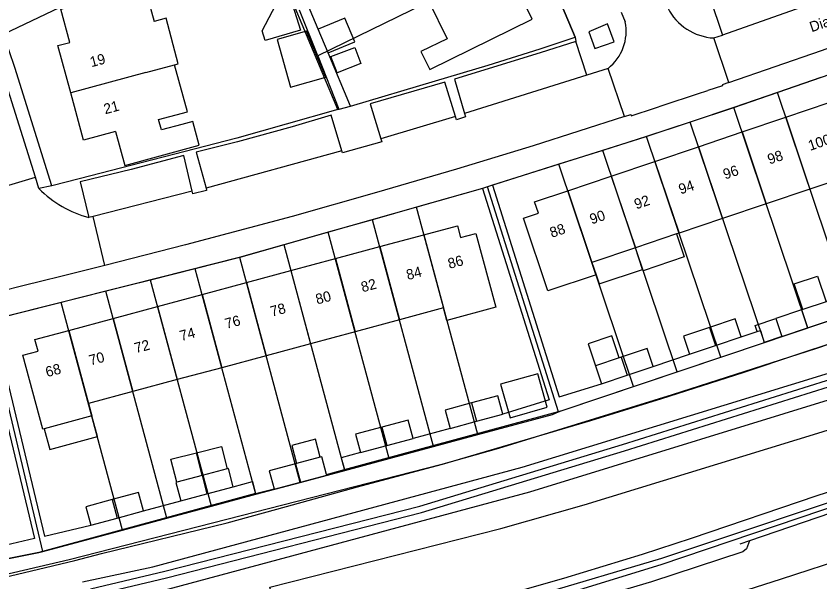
# Model space of a CAD drawing. Extents: x 194485 to 197793, y 468269 to 470822.
# Drawn here: x 195798.3 to 195891.6, y 469201.6 to 469267.3 of the extents above; entities that cross this region are included whole.
import ezdxf

# ---------------------------------------------------------------- set-up
doc = ezdxf.new("R2010")
doc.units = 0
for name, color, linetype in [('BGT begrenzing kruinlijn', 7, 'Continuous'), ('BGT grensvlak begroeid terreindeel', 7, 'Continuous'), ('BGT grensvlak begroeid terreindeel LR', 7, 'Continuous'), ('BGT grensvlak gebouwinstallatie plus 1', 7, 'Continuous'), ('BGT grensvlak onbegroeid terreindeel', 7, 'Continuous'), ('BGT grensvlak overig bouwwerk uitbreiding populatie', 7, 'Continuous'), ('BGT grensvlak pand op maaiveld', 7, 'Continuous'), ('BGT grensvlak pand op maaiveld LR', 7, 'Continuous'), ('BGT grensvlak waterdeel', 7, 'Continuous'), ('BGT grensvlak wegdeel', 7, 'Continuous'), ('BGT lijnelement scheiding geluidsscherm', 7, 'Continuous'), ('BGT lijnelement scheiding hek', 7, 'Continuous'), ('BGT lijnelement scheiding muur', 7, 'Continuous'), ('BGT lijnelement spoor trein', 7, 'Continuous'), ('BGT tekst huisnummerreeks', 7, 'Continuous'), ('BGT tekst openbare ruimte label weg', 7, 'Continuous'), ('GEM grensvlak WOZ_BRK percelen', 7, 'Continuous')]:
    doc.layers.add(name, color=color, linetype=linetype)

msp = doc.modelspace()

# ---------------------------------------------------------------- linework, layer by layer
at = {"layer": 'BGT begrenzing kruinlijn'}
msp.add_lwpolyline([(195938.973, 469226.304), (195929.536, 469222.794), (195910.494, 469215.966), (195891.807, 469209.925), (195873.143, 469203.628), (195863.718, 469200.723), (195852.636, 469197.526), (195839.734, 469193.936)], dxfattribs=at)
at = {"layer": 'BGT grensvlak begroeid terreindeel'}
for points in [[(195977.747, 469262.448), (195947.272, 469250), (195924.805, 469240.981), (195908.049, 469234.486), (195891.204, 469228.717), (195874.457, 469223.347), (195854.323, 469217.11), (195847.576, 469215.248)], [(195806.016, 469201.635), (195814.188, 469203.399), (195857.054, 469214.94), (195896.135, 469226.972), (195919.836, 469236.032), (195946.268, 469246.321), (195975.869, 469258.976)], [(195977.048, 469256.218), (195947.402, 469243.543), (195920.916, 469233.233), (195897.113, 469224.134), (195857.886, 469212.057), (195814.895, 469200.482), (195807.506, 469198.887), (195807.312, 469198.845)], [(195829.735, 469193.203), (195839.264, 469195.685), (195850.766, 469198.88), (195861.892, 469202.076), (195871.036, 469204.858), (195876.715, 469206.708), (195891.294, 469211.665), (195909.923, 469217.656), (195933.678, 469226.18), (195943.635, 469229.958)], [(195847.576, 469215.248), (195804.492, 469204.191), (195768.14, 469195.726), (195731.49, 469188.662), (195698.247, 469184.34), (195680.961, 469182.429)]]:
    msp.add_lwpolyline(points, dxfattribs=at)
at = {"layer": 'BGT grensvlak begroeid terreindeel LR'}
msp.add_lwpolyline([(195827.993, 469200.136), (195827.773, 469201.011), (195854.571, 469207.821), (195864.252, 469210.586), (195891.881, 469219.072), (195901.494, 469222.117), (195909.425, 469224.857), (195927.999, 469231.62), (195938.332, 469235.545), (195944.949, 469238.221), (195962.308, 469245.487), (195981.543, 469253.185)], dxfattribs=at)
at = {"layer": 'BGT grensvlak gebouwinstallatie plus 1'}
for p, q in [((195830.006, 469269.829), (195831.327, 469265.678)), ((195826.881, 469265.603), (195828.875, 469269.47)), ((195827.215, 469264.482), (195826.881, 469265.603)), ((195831.327, 469265.678), (195827.215, 469264.482)), ((195834.249, 469260.226), (195832.019, 469265.576)), ((195871.038, 469237.924), (195870.199, 469240.427)), ((195865.624, 469237.281), (195865.979, 469236.226)), ((195865.979, 469236.226), (195871.038, 469237.924)), ((195888.623, 469236.228), (195891.339, 469237.137)), ((195891.339, 469237.137), (195892.334, 469234.165)), ((195889.617, 469233.256), (195888.623, 469236.228)), ((195884.091, 469231.406), (195886.481, 469232.206)), ((195884.329, 469230.695), (195884.091, 469231.406)), ((195887.179, 469230.12), (195885.16, 469229.443)), ((195819.247, 469216.633), (195822.159, 469217.355)), ((195822.159, 469217.355), (195822.8, 469214.775))]:
    msp.add_line(p, q, dxfattribs=at)
for points in [[(195832.019, 469265.576), (195828.604, 469264.615), (195830.163, 469259.076), (195834.249, 469260.226)], [(195874.974, 469242.034), (195875.868, 469239.378), (195871.09, 469237.77), (195871.038, 469237.924)], [(195884.329, 469230.695), (195884.699, 469230.819), (195885.16, 469229.443)], [(195868.325, 469227.644), (195867.465, 469230.205), (195864.697, 469229.276), (195865.557, 469226.715)], [(195855.649, 469220.689), (195859.968, 469221.92), (195858.86, 469225.81), (195854.54, 469224.579), (195855.649, 469220.689)], [(195801.574, 469219.408), (195802.22, 469217.013), (195807.751, 469218.504), (195807.105, 469220.899)]]:
    msp.add_lwpolyline(points, dxfattribs=at)
at = {"layer": 'BGT grensvlak onbegroeid terreindeel'}
for p, q in [((195834.344, 469214.119), (195836.43, 469214.686)), ((195826.12, 469211.882), (195828.254, 469212.462))]:
    msp.add_line(p, q, dxfattribs=at)
msp.add_lwpolyline([(195895.292, 469232.822), (195893.18, 469232.114), (195887.184, 469230.104), (195885.165, 469229.427)], dxfattribs=at)
at = {"layer": 'BGT grensvlak overig bouwwerk uitbreiding populatie'}
for p, q in [((195836.473, 469267.095), (195833.369, 469265.792)), ((195837.624, 469264.352), (195836.473, 469267.095)), ((195834.52, 469263.05), (195833.369, 469265.792)), ((195834.52, 469263.05), (195837.624, 469264.352)), ((195833.082, 469218.216), (195830.318, 469217.47)), ((195830.318, 469217.47), (195830.843, 469215.365)), ((195833.606, 469216.112), (195833.082, 469218.216)), ((195816.294, 469215.901), (195819.247, 469216.633)), ((195819.901, 469213.995), (195819.247, 469216.633)), ((195816.963, 469213.204), (195816.294, 469215.901))]:
    msp.add_line(p, q, dxfattribs=at)
at = {"layer": 'BGT grensvlak pand op maaiveld'}
for p, q in [((195887.64, 469255.577), (195892.7, 469257.282)), ((195882.579, 469253.871), (195887.64, 469255.577)), ((195877.519, 469252.166), (195882.579, 469253.871)), ((195872.459, 469250.461), (195877.519, 469252.166)), ((195867.398, 469248.756), (195872.459, 469250.461)), ((195862.337, 469247.051), (195867.398, 469248.756)), ((195895.506, 469248.939), (195890.445, 469247.237)), ((195890.445, 469247.237), (195885.383, 469245.534)), ((195885.383, 469245.534), (195880.322, 469243.832)), ((195880.322, 469243.832), (195875.261, 469242.13)), ((195840.526, 469240.557), (195845.648, 469241.937)), ((195874.974, 469242.034), (195870.199, 469240.427)), ((195875.261, 469242.13), (195874.974, 469242.034)), ((195835.37, 469239.169), (195840.526, 469240.557)), ((195870.199, 469240.427), (195865.138, 469238.725)), ((195830.213, 469237.78), (195835.37, 469239.169)), ((195865.138, 469238.725), (195865.624, 469237.281)), ((195825.057, 469236.391), (195830.213, 469237.78)), ((195819.901, 469235.003), (195825.057, 469236.391)), ((195814.744, 469233.614), (195819.901, 469235.003)), ((195809.588, 469232.225), (195814.744, 469233.614)), ((195847.938, 469233.437), (195842.813, 469232.058)), ((195892.334, 469234.165), (195889.617, 469233.256)), ((195889.479, 469233.21), (195886.481, 469232.206)), ((195889.617, 469233.256), (195889.479, 469233.21)), ((195804.432, 469230.837), (195809.588, 469232.225)), ((195842.813, 469232.058), (195837.656, 469230.671)), ((195886.481, 469232.206), (195887.179, 469230.12)), ((195837.656, 469230.671), (195832.499, 469229.283)), ((195887.179, 469230.12), (195890.177, 469231.124)), ((195879.482, 469229.07), (195882.479, 469230.076)), ((195832.499, 469229.283), (195827.343, 469227.896)), ((195876.484, 469228.064), (195879.482, 469229.07)), ((195827.343, 469227.896), (195822.186, 469226.508)), ((195868.325, 469227.644), (195865.557, 469226.715)), ((195868.554, 469227.721), (195868.325, 469227.644)), ((195822.186, 469226.508), (195817.029, 469225.121)), ((195865.557, 469226.715), (195866.252, 469224.628)), ((195869.249, 469225.634), (195872.245, 469226.64)), ((195817.029, 469225.121), (195811.873, 469223.733)), ((195866.252, 469224.628), (195869.249, 469225.634)), ((195811.873, 469223.733), (195806.716, 469222.346)), ((195806.716, 469222.346), (195807.105, 469220.899)), ((195807.105, 469220.899), (195801.574, 469219.408)), ((195848.711, 469219.458), (195851.761, 469220.285)), ((195851.761, 469220.285), (195854.81, 469221.112)), ((195838.295, 469216.646), (195841.346, 469217.467)), ((195841.346, 469217.467), (195844.396, 469218.287)), ((195833.606, 469216.112), (195830.843, 469215.365)), ((195822.8, 469214.775), (195819.901, 469213.995)), ((195830.843, 469215.365), (195830.746, 469215.339)), ((195819.901, 469213.995), (195816.963, 469213.204)), ((195817.419, 469211.049), (195820.473, 469211.871)), ((195820.473, 469211.871), (195823.526, 469212.692)), ((195810.041, 469209.055), (195813.098, 469209.881)), ((195806.984, 469208.228), (195810.041, 469209.055))]:
    msp.add_line(p, q, dxfattribs=at)
for points in [[(195846.229, 469269.022), (195848.348, 469264.699), (195845.295, 469263.202), (195846.335, 469261.126), (195858.21, 469266.959), (195855.071, 469273.349)], [(195804.653, 469258.404), (195803.167, 469263.899), (195804.56, 469264.278), (195803.521, 469268.133), (195813.217, 469270.807), (195814.324, 469266.694)], [(195816.72, 469261.673), (195817.141, 469261.787), (195815.719, 469267.069), (195814.324, 469266.694)], [(195834.855, 469262.63), (195837.622, 469263.687), (195838.339, 469261.811), (195835.572, 469260.754), (195834.855, 469262.63)], [(195814.852, 469255.304), (195818.204, 469256.216), (195816.72, 469261.673)], [(195809.859, 469253.932), (195806.138, 469252.91), (195804.653, 469258.404)], [(195809.859, 469253.932), (195810.935, 469249.975), (195819.566, 469252.322), (195818.811, 469255.099), (195817.551, 469254.753)], [(195817.551, 469254.753), (195815.176, 469254.111), (195814.852, 469255.304)], [(195865.624, 469237.281), (195860.041, 469235.427), (195857.212, 469243.854), (195858.946, 469244.438), (195858.495, 469245.756), (195862.337, 469247.051)], [(195845.648, 469241.937), (195849.54, 469242.985), (195849.909, 469241.614), (195851.686, 469242.092), (195854.011, 469233.524), (195848.327, 469231.993), (195847.938, 469233.437)], [(195890.177, 469231.124), (195893.175, 469232.127), (195892.477, 469234.213), (195892.334, 469234.165)], [(195882.479, 469230.076), (195881.779, 469232.162), (195878.782, 469231.156)], [(195801.574, 469219.408), (195801.412, 469219.364), (195799.09, 469227.949), (195800.866, 469228.427), (195800.501, 469229.778), (195804.432, 469230.837)], [(195878.782, 469231.156), (195875.784, 469230.15), (195876.484, 469228.064)], [(195872.245, 469226.64), (195871.55, 469228.727), (195868.554, 469227.721)], [(195854.81, 469221.112), (195854.236, 469223.236), (195851.186, 469222.409)], [(195851.186, 469222.409), (195848.135, 469221.581), (195848.711, 469219.458)], [(195844.396, 469218.287), (195843.825, 469220.411), (195840.775, 469219.591)], [(195840.775, 469219.591), (195837.724, 469218.77), (195838.295, 469216.646)], [(195834.344, 469214.119), (195833.792, 469216.162), (195833.606, 469216.112)], [(195823.526, 469212.692), (195822.954, 469214.816), (195822.8, 469214.775)], [(195830.746, 469215.339), (195827.699, 469214.516), (195828.254, 469212.462)], [(195831.32, 469213.215), (195834.366, 469214.038), (195834.344, 469214.119)], [(195816.963, 469213.204), (195816.847, 469213.173), (195817.419, 469211.049)], [(195828.254, 469212.462), (195828.273, 469212.392), (195831.32, 469213.215)], [(195813.098, 469209.881), (195812.522, 469212.015), (195809.465, 469211.189)], [(195809.465, 469211.189), (195806.408, 469210.362), (195806.984, 469208.228)]]:
    msp.add_lwpolyline(points, dxfattribs=at)
at = {"layer": 'BGT grensvlak pand op maaiveld LR'}
for p, q in [((195813.368, 469260.761), (195816.72, 469261.673)), ((195813.368, 469260.761), (195804.653, 469258.404)), ((195887.64, 469255.577), (195890.445, 469247.237)), ((195882.579, 469253.871), (195885.383, 469245.534)), ((195877.519, 469252.166), (195880.322, 469243.832)), ((195872.459, 469250.461), (195875.261, 469242.13)), ((195867.398, 469248.756), (195870.199, 469240.427)), ((195862.337, 469247.051), (195865.138, 469238.725)), ((195845.648, 469241.937), (195847.938, 469233.437)), ((195840.526, 469240.557), (195842.813, 469232.058)), ((195835.37, 469239.169), (195837.656, 469230.671)), ((195830.213, 469237.78), (195832.499, 469229.283)), ((195825.057, 469236.391), (195827.343, 469227.896)), ((195819.901, 469235.003), (195822.186, 469226.508)), ((195814.744, 469233.614), (195817.029, 469225.121)), ((195889.479, 469233.21), (195890.177, 469231.124)), ((195809.588, 469232.225), (195811.873, 469223.733)), ((195804.432, 469230.837), (195806.716, 469222.346)), ((195878.782, 469231.156), (195879.482, 469229.07)), ((195868.554, 469227.721), (195869.249, 469225.634)), ((195851.186, 469222.409), (195851.761, 469220.285)), ((195840.775, 469219.591), (195841.346, 469217.467)), ((195830.746, 469215.339), (195831.32, 469213.215)), ((195819.901, 469213.995), (195820.473, 469211.871)), ((195809.465, 469211.189), (195810.041, 469209.055))]:
    msp.add_line(p, q, dxfattribs=at)
at = {"layer": 'BGT grensvlak waterdeel'}
for points in [[(195806.964, 469200.826), (195815.58, 469202.879), (195845.181, 469210.422), (195868.685, 469217.578), (195898.288, 469226.881), (195907.391, 469230.25), (195962.159, 469251.713), (195975.937, 469257.844)], [(195807.143, 469200.074), (195815.765, 469202.129), (195845.389, 469209.677), (195868.914, 469216.84), (195898.538, 469226.15), (195907.666, 469229.528), (195962.457, 469251), (195976.251, 469257.138)]]:
    msp.add_lwpolyline(points, dxfattribs=at)
at = {"layer": 'BGT grensvlak wegdeel'}
for p, q in [((195835.65, 469256.483), (195825.781, 469279.996)), ((195833.369, 469265.792), (195827.104, 469280.719)), ((195903.831, 469273.451), (195880.293, 469265.105)), ((195868.553, 469267.798), (195869.001, 469266.649)), ((195879.302, 469264.782), (195880.293, 469265.105)), ((195863.192, 469264.874), (195863.268, 469264.385)), ((195864.568, 469260.478), (195863.268, 469264.385)), ((195881.051, 469259.63), (195879.302, 469264.782)), ((195800.551, 469248.611), (195795.765, 469263.875)), ((195837.121, 469256.853), (195834.52, 469263.05)), ((195864.568, 469260.478), (195850.365, 469256.029)), ((195867.022, 469261.251), (195864.568, 469260.478)), ((195868.924, 469255.653), (195867.022, 469261.251)), ((195849.306, 469255.657), (195840.64, 469253.092)), ((195836.132, 469251.691), (195820.358, 469247.346)), ((195796.259, 469247.358), (195800.551, 469248.611)), ((195800.964, 469247.295), (195800.551, 469248.611)), ((195802.445, 469247.601), (195800.964, 469247.295)), ((195853.602, 469247.686), (195852.458, 469247.325)), ((195818.766, 469246.999), (195807.246, 469244.054)), ((195807.246, 469244.054), (195806.775, 469243.934)), ((195808.605, 469238.38), (195807.246, 469244.054)), ((195808.605, 469238.38), (195807.521, 469238.104)), ((195882.479, 469230.076), (195884.329, 469230.695)), ((195885.16, 469229.443), (195885.165, 469229.427)), ((195872.245, 469226.64), (195876.484, 469228.064)), ((195848.711, 469219.458), (195844.396, 469218.287)), ((195813.098, 469209.881), (195817.419, 469211.049))]:
    msp.add_line(p, q, dxfattribs=at)
for points in [[(195850.346, 469293.432), (195853.928, 469286.262), (195856.588, 469280.426), (195859.081, 469274.714), (195863.192, 469264.874)], [(195881.051, 469259.63), (195891.796, 469263.339), (195901.873, 469266.96), (195911.89, 469270.656), (195921.512, 469274.333), (195931.461, 469278.303), (195940.95, 469282.243), (195949.517, 469285.917), (195951.855, 469286.945)], [(195796.865, 469265.231), (195812.439, 469272.711), (195825.701, 469279.952), (195825.781, 469279.996)], [(195903.831, 469273.451), (195902.235, 469277.83), (195892.716, 469274.355), (195885.465, 469271.78), (195878.833, 469269.54), (195880.293, 469265.105)], [(195909.227, 469266.449), (195896.917, 469261.989), (195881.569, 469256.681), (195871.295, 469253.276), (195853.602, 469247.686)], [(195864.794, 469265.504), (195865.481, 469263.554), (195867.74, 469264.333), (195866.954, 469266.416), (195864.794, 469265.504)], [(195802.445, 469247.601), (195798.173, 469261.357), (195796.865, 469265.231)], [(195837.121, 469256.853), (195846.992, 469259.797), (195853.118, 469261.642), (195859.161, 469263.53), (195863.192, 469264.874)], [(195863.268, 469264.385), (195859.14, 469263.056), (195849.195, 469260.011), (195850.365, 469256.029)], [(195849.306, 469255.657), (195848.092, 469259.651), (195839.41, 469257.128), (195840.64, 469253.092)], [(195881.051, 469259.63), (195880.264, 469259.358), (195880.292, 469259.236), (195878.593, 469258.668)], [(195873.415, 469256.971), (195877.411, 469258.287), (195878.593, 469258.668)], [(195835.65, 469256.483), (195835.816, 469256.53), (195837.121, 469256.853)], [(195868.924, 469255.653), (195869.659, 469255.888), (195869.696, 469255.757), (195872.524, 469256.68), (195873.415, 469256.971)], [(195835.65, 469256.483), (195829.659, 469254.772), (195823.927, 469253.167), (195805.64, 469248.429), (195802.445, 469247.601)], [(195836.132, 469251.691), (195834.884, 469255.813), (195830.35, 469254.487), (195824.01, 469252.738), (195819.222, 469251.522), (195820.358, 469247.346)], [(195850.365, 469256.029), (195850.484, 469255.623), (195849.415, 469255.299), (195849.306, 469255.657)], [(195868.924, 469255.653), (195858.334, 469252.269), (195849.431, 469249.552), (195840.136, 469246.831), (195830.343, 469244.048), (195817.975, 469240.763), (195808.605, 469238.38)], [(195840.64, 469253.092), (195840.749, 469252.734), (195836.21, 469251.434), (195836.132, 469251.691)], [(195818.766, 469246.999), (195817.797, 469251.145), (195811.675, 469249.515), (195805.747, 469248.084), (195806.775, 469243.934)], [(195852.458, 469247.325), (195824.218, 469239.281), (195796.186, 469232.218)], [(195820.358, 469247.346), (195820.428, 469247.087), (195818.837, 469246.693), (195818.766, 469246.999)], [(195852.458, 469247.325), (195860.2, 469222.768), (195854.81, 469221.112)], [(195853.602, 469247.686), (195861.347, 469223.121), (195866.252, 469224.628)], [(195807.521, 469238.104), (195803.508, 469237.106), (195799.091, 469236.006), (195796.67, 469235.404)], [(195794.417, 469231.776), (195800.439, 469206.681), (195795.167, 469205.434)], [(195795.581, 469232.066), (195801.607, 469206.957), (195806.984, 469208.228)], [(195836.43, 469214.686), (195861.684, 469221.555), (195885.165, 469229.427)], [(195940.49, 469226.894), (195939.759, 469225.789), (195939.136, 469225.152), (195922.301, 469218.692), (195912.79, 469215.244), (195902.152, 469211.54), (195901.648, 469211.566), (195901.381, 469211.704), (195900.785, 469212.334), (195883.441, 469206.417), (195883.107, 469205.477), (195882.66, 469205.145), (195872.077, 469201.653), (195864.5, 469199.39), (195835.809, 469191.241), (195834.616, 469191.384), (195834.272, 469191.557), (195834.034, 469191.787), (195830.334, 469190.817)], [(195838.295, 469216.646), (195836.061, 469216.042), (195836.43, 469214.686)], [(195823.526, 469212.692), (195825.742, 469213.288), (195826.12, 469211.882)], [(195826.12, 469211.882), (195800.937, 469205.032), (195776.364, 469200.136)]]:
    msp.add_lwpolyline(points, dxfattribs=at)
for centre, radius, start, end in [((195879.659, 469271.151), 6.379, 206.67032, 266.79489), ((195863.728, 469265.521), 5.393, 307.65401, 12.07837), ((195810.165, 469256.499), 13.014, 225.00976, 254.90128)]:
    msp.add_arc(centre, radius, start, end, dxfattribs=at)
at = {"layer": 'BGT lijnelement scheiding geluidsscherm'}
msp.add_lwpolyline([(195829.986, 469192.203), (195844.971, 469196.203), (195858.895, 469200.137), (195873.254, 469204.382), (195899.682, 469213.225), (195926.067, 469222.332), (195954.842, 469233.353), (195975.325, 469242.233), (195999.723, 469253.207), (196015.741, 469260.888), (196023.823, 469265.146)], dxfattribs=at)
at = {"layer": 'BGT lijnelement scheiding hek'}
msp.add_lwpolyline([(195779.928, 469198.117), (195805.142, 469204.139), (195808.218, 469204.933), (195822.814, 469208.514), (195829.697, 469210.399), (195837.954, 469212.661), (195847.794, 469215.302), (195865.033, 469220.378), (195873.263, 469222.947), (195882.721, 469225.941), (195889.066, 469228.073), (195901.707, 469232.26), (195907.416, 469234.317), (195921.678, 469239.755), (195935.09, 469245.244), (195943.361, 469248.588)], dxfattribs=at)
at = {"layer": 'BGT lijnelement scheiding muur'}
msp.add_lwpolyline([(195901.661, 469212.633), (195900.785, 469212.334), (195883.441, 469206.417), (195882.327, 469206.037)], dxfattribs=at)
at = {"layer": 'BGT lijnelement spoor trein'}
msp.add_lwpolyline([(195831.593, 469185.805), (195837.356, 469187.302), (195853.273, 469191.698), (195861.177, 469193.978), (195878.336, 469199.177), (195887.162, 469201.989), (195895.227, 469204.633), (195914.213, 469211.169), (195924.343, 469214.836), (195933.37, 469218.208), (195942.934, 469221.946), (195953.549, 469226.162), (195971.75, 469233.761), (195989.635, 469241.665), (195998.225, 469245.622), (196007.365, 469249.902), (196026.342, 469259.12), (196034.356, 469263.124)], dxfattribs=at)
at = {"layer": 'GEM grensvlak WOZ_BRK percelen'}
for p, q in [((195858.866, 469275.206), (195833.338, 469262.713)), ((195833.338, 469262.713), (195831.211, 469267.994)), ((195891.721, 469260.192), (195886.675, 469258.447)), ((195886.675, 469258.447), (195881.627, 469256.701)), ((195895.293, 469232.822), (195886.675, 469258.447)), ((195881.627, 469256.701), (195876.559, 469255.021)), ((195890.229, 469231.125), (195881.627, 469256.701)), ((195876.559, 469255.021), (195871.49, 469253.341)), ((195885.167, 469229.427), (195876.559, 469255.021)), ((195871.49, 469253.341), (195866.399, 469251.727)), ((195880.104, 469227.73), (195871.49, 469253.341)), ((195866.399, 469251.727), (195861.306, 469250.116)), ((195875.04, 469226.032), (195866.399, 469251.727)), ((195861.306, 469250.116), (195853.03, 469247.505)), ((195869.979, 469224.336), (195861.306, 469250.116)), ((195861.269, 469221.374), (195853.03, 469247.505)), ((195844.785, 469245.139), (195839.684, 469243.686)), ((195851.898, 469218.738), (195844.785, 469245.139)), ((195839.684, 469243.686), (195834.548, 469242.224)), ((195846.769, 469217.358), (195839.684, 469243.686)), ((195834.548, 469242.224), (195829.411, 469240.76)), ((195841.61, 469215.971), (195834.548, 469242.224)), ((195829.411, 469240.76), (195824.275, 469239.297)), ((195836.454, 469214.584), (195829.411, 469240.76)), ((195824.275, 469239.297), (195819.097, 469237.991)), ((195831.298, 469213.197), (195824.275, 469239.297)), ((195819.097, 469237.991), (195813.918, 469236.686)), ((195826.14, 469211.81), (195819.097, 469237.991)), ((195813.918, 469236.686), (195808.739, 469235.381)), ((195820.983, 469210.423), (195813.918, 469236.686)), ((195808.739, 469235.381), (195803.561, 469234.076)), ((195815.827, 469209.037), (195808.739, 469235.381)), ((195803.561, 469234.076), (195795.065, 469231.936)), ((195810.669, 469207.649), (195803.561, 469234.076)), ((195890.229, 469231.125), (195895.293, 469232.822)), ((195801.416, 469205.161), (195795.065, 469231.936)), ((195885.167, 469229.427), (195890.229, 469231.125)), ((195880.104, 469227.73), (195885.167, 469229.427)), ((195875.04, 469226.032), (195880.104, 469227.73)), ((195869.979, 469224.336), (195875.04, 469226.032)), ((195846.769, 469217.358), (195851.898, 469218.738)), ((195841.61, 469215.971), (195846.769, 469217.358)), ((195836.454, 469214.584), (195841.61, 469215.971)), ((195831.298, 469213.197), (195836.454, 469214.584)), ((195826.14, 469211.81), (195831.298, 469213.197)), ((195820.983, 469210.423), (195826.14, 469211.81)), ((195815.827, 469209.037), (195820.983, 469210.423)), ((195810.669, 469207.649), (195815.827, 469209.037)), ((195801.416, 469205.161), (195810.669, 469207.649))]:
    msp.add_line(p, q, dxfattribs=at)
for points in [[(195833.338, 469262.713), (195835.786, 469256.523), (195837.121, 469256.853), (195846.992, 469259.797), (195853.118, 469261.642), (195859.161, 469263.53), (195863.192, 469264.874), (195859.081, 469274.714), (195858.866, 469275.206)], [(195853.03, 469247.505), (195852.458, 469247.325), (195844.785, 469245.139)], [(195861.269, 469221.374), (195861.684, 469221.555), (195869.979, 469224.336)], [(195851.898, 469218.738), (195860.571, 469221.07), (195861.269, 469221.374)], [(195792.076, 469203.267), (195800.937, 469205.032), (195801.416, 469205.161)]]:
    msp.add_lwpolyline(points, dxfattribs=at)

# ---------------------------------------------------------------- texts
at = {"layer": 'BGT tekst huisnummerreeks'}
for s, rotation, p in [('19', 15.1, (195807.063, 469261.384)), ('21', 15.1, (195808.662, 469255.919)), ('100', 18.6, (195890.479, 469251.68)), ('98', 18.6, (195885.764, 469250.091)), ('96', 18.6, (195880.605, 469248.352)), ('94', 18.6, (195875.449, 469246.614)), ('92', 18.6, (195870.292, 469244.877)), ('90', 18.6, (195865.125, 469243.137)), ('88', 18.6, (195860.489, 469241.575)), ('86', 15.1, (195848.611, 469237.971)), ('84', 15.1, (195843.784, 469236.671)), ('82', 15.1, (195838.527, 469235.254)), ('80', 15.1, (195833.261, 469233.836)), ('78', 15.1, (195827.998, 469232.419)), ('76', 15.1, (195822.739, 469231.003)), ('74', 15.1, (195817.483, 469229.588)), ('72', 15.1, (195812.226, 469228.171)), ('70', 15.1, (195806.959, 469226.753)), ('68', 15.1, (195801.913, 469225.395))]:
    msp.add_text(s, height=1.2, rotation=rotation, dxfattribs=at).set_placement(p)
at = {"layer": 'BGT tekst openbare ruimte label weg'}
msp.add_text('Dianalaan', height=1.2, rotation=19, dxfattribs=at).set_placement((195890.655, 469265.446))

doc.saveas('drawing.dxf')
